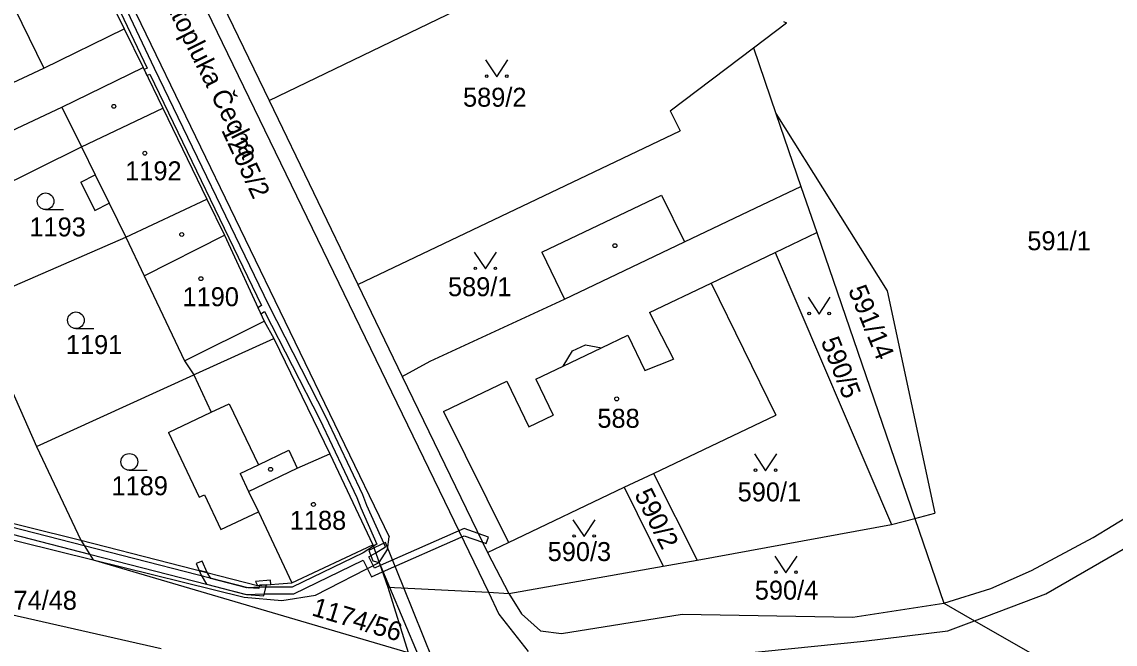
# Model space of a CAD drawing. Extents: x -785744 to -782822, y -1067550 to -1063910.
# Drawn here: x -783747.3 to -783649.3, y -1065742.4 to -1065686.6 of the extents above; entities that cross this region are included whole.
import ezdxf

# ---------------------------------------------------------------- set-up
doc = ezdxf.new("R2010")
doc.units = 0
for name, color, linetype in [('Hranice parcel', 7, 'Continuous'), ('Parcelní čísla', 7, 'Continuous'), ('Pop_ČP_popisy', 7, 'Continuous'), ('Vnitřní kresba', 7, 'Continuous'), ('Věcná břemena k části', 7, 'Continuous'), ('Značky budov', 7, 'Continuous'), ('Značky kultur', 7, 'Continuous')]:
    doc.layers.add(name, color=color, linetype=linetype)

msp = doc.modelspace()

# ---------------------------------------------------------------- linework, layer by layer
at = {"layer": 'Hranice parcel'}
for points in [[(-783733.01, -1065677.36), (-783725.16, -1065693.61)], [(-783742.11, -1065679.11), (-783738.16, -1065687.2)], [(-783725.16, -1065693.61), (-783698.24, -1065680.61)], [(-783749.33, -1065682.61), (-783745.36, -1065690.72)], [(-783679.01, -1065686.52), (-783678.75, -1065686.65)], [(-783738.16, -1065687.2), (-783736.46, -1065690.64)], [(-783681.72, -1065688.9), (-783678.75, -1065686.65)], [(-783689.18, -1065694.55), (-783681.72, -1065688.9)], [(-783681.72, -1065688.9), (-783679.7, -1065694.77)], [(-783757.48, -1065696.37), (-783745.36, -1065690.72)], [(-783743.73, -1065694.2), (-783736.46, -1065690.64)], [(-783736.46, -1065690.64), (-783734.68, -1065694.3)], [(-783748.77, -1065696.57), (-783743.73, -1065694.2)], [(-783734.68, -1065694.3), (-783730.73, -1065702.45)], [(-783725.16, -1065693.61), (-783717.19, -1065710.1)], [(-783689.18, -1065694.55), (-783688.29, -1065696.34)], [(-783679.7, -1065694.77), (-783677.46, -1065701.31)], [(-783679.7, -1065694.77), (-783669.71, -1065710.67)], [(-783717.19, -1065710.1), (-783688.29, -1065696.34)], [(-783749.91, -1065701.69), (-783741.98, -1065697.76)], [(-783741.98, -1065697.76), (-783740.74, -1065700.29)], [(-783742.04, -1065700.93), (-783740.74, -1065700.29)], [(-783742.04, -1065700.93), (-783740.79, -1065703.48)], [(-783681.49, -1065703.23), (-783677.46, -1065701.31)], [(-783677.46, -1065701.31), (-783676.04, -1065705.46)], [(-783700.68, -1065707.2), (-783689.95, -1065702.09)], [(-783689.95, -1065702.09), (-783687.91, -1065706.3)], [(-783740.79, -1065703.48), (-783739.49, -1065702.83)], [(-783739.49, -1065702.83), (-783738, -1065705.88)], [(-783738, -1065705.88), (-783730.73, -1065702.45)], [(-783730.73, -1065702.45), (-783729.16, -1065705.7)], [(-783687.91, -1065706.3), (-783681.49, -1065703.23)], [(-783751.69, -1065711.83), (-783738, -1065705.88)], [(-783738, -1065705.88), (-783736.36, -1065709.33)], [(-783729.16, -1065705.7), (-783725.6, -1065713.41)], [(-783679.78, -1065707.25), (-783676.04, -1065705.46)], [(-783676.04, -1065705.46), (-783667.25, -1065731.09)], [(-783700.68, -1065707.2), (-783698.67, -1065711.43)], [(-783685.51, -1065709.99), (-783679.78, -1065707.25)], [(-783679.78, -1065707.25), (-783669.32, -1065731.64)], [(-783736.36, -1065709.33), (-783732.74, -1065716.96)], [(-783717.19, -1065710.1), (-783713.21, -1065718.36)], [(-783685.51, -1065709.99), (-783679.72, -1065721.83)], [(-783669.71, -1065710.67), (-783665.46, -1065730.63)], [(-783751.69, -1065711.83), (-783746.01, -1065724.63)], [(-783710.7, -1065717), (-783698.67, -1065711.43)], [(-783725.6, -1065713.41), (-783724.74, -1065714.94)], [(-783731.73, -1065718.12), (-783724.74, -1065714.94)], [(-783724.74, -1065714.94), (-783719.72, -1065725.29)], [(-783732.74, -1065716.96), (-783731.92, -1065718.21)], [(-783713.21, -1065718.36), (-783710.7, -1065717)], [(-783746.01, -1065724.63), (-783731.92, -1065718.21)], [(-783731.92, -1065718.21), (-783731.73, -1065718.12)], [(-783731.92, -1065718.21), (-783730.34, -1065721.57)], [(-783713.21, -1065718.36), (-783705.58, -1065734.14)], [(-783734.17, -1065723.39), (-783730.34, -1065721.57)], [(-783690.68, -1065727.05), (-783679.72, -1065721.83)], [(-783734.17, -1065723.39), (-783731.43, -1065729.19)], [(-783746.01, -1065724.63), (-783742.05, -1065733.04)], [(-783772.15, -1065725.58), (-783742.05, -1065733.04)], [(-783719.72, -1065725.29), (-783715.84, -1065733.46)], [(-783693.3, -1065728.29), (-783690.68, -1065727.05)], [(-783690.68, -1065727.05), (-783686.76, -1065734.82)], [(-783703.69, -1065733.24), (-783693.3, -1065728.29)], [(-783693.3, -1065728.29), (-783689.8, -1065735.37)], [(-783731.43, -1065729.19), (-783730.95, -1065728.96)], [(-783730.95, -1065728.96), (-783729.47, -1065732.09)], [(-783729.47, -1065732.09), (-783726.12, -1065730.5)], [(-783726.12, -1065730.5), (-783723.12, -1065736.85)], [(-783667.25, -1065731.09), (-783665.46, -1065730.63)], [(-783651.25, -1065732.81), (-783647.72, -1065730.64)], [(-783686.76, -1065734.82), (-783669.32, -1065731.64)], [(-783669.32, -1065731.64), (-783667.25, -1065731.09)], [(-783667.25, -1065731.09), (-783664.64, -1065738.7)], [(-783742.05, -1065733.04), (-783726.21, -1065737.1)], [(-783742.05, -1065733.04), (-783740.94, -1065734.79)], [(-783723.12, -1065736.85), (-783715.84, -1065733.46)], [(-783715.84, -1065733.46), (-783715.28, -1065735.03)], [(-783705.58, -1065734.14), (-783703.69, -1065733.24)], [(-783656.79, -1065735.77), (-783651.25, -1065732.81)], [(-783774.66, -1065733.72), (-783734.84, -1065742.76)], [(-783705.58, -1065734.14), (-783703.64, -1065737.81)], [(-783740.94, -1065734.79), (-783712.69, -1065743.1)], [(-783715.28, -1065735.03), (-783714.5, -1065737.25)], [(-783703.64, -1065737.81), (-783689.8, -1065735.37)], [(-783689.8, -1065735.37), (-783686.76, -1065734.82)], [(-783660.42, -1065737.37), (-783656.79, -1065735.77)], [(-783726.21, -1065737.1), (-783723.12, -1065736.85)], [(-783714.5, -1065737.25), (-783705.48, -1065737.71)], [(-783714.5, -1065737.25), (-783712.69, -1065743.1)], [(-783664.64, -1065738.7), (-783660.42, -1065737.37)], [(-783705.48, -1065737.71), (-783703.64, -1065737.81)], [(-783703.64, -1065737.81), (-783702.53, -1065739.65)], [(-783672.8, -1065739.94), (-783664.64, -1065738.7)], [(-783664.64, -1065738.7), (-783661.89, -1065740.27)], [(-783702.53, -1065739.65), (-783700.8, -1065741.16)], [(-783698.92, -1065741.42), (-783688.1, -1065739.67)], [(-783688.1, -1065739.67), (-783672.8, -1065739.94)], [(-783661.89, -1065740.27), (-783653.8, -1065744.89)], [(-783700.8, -1065741.16), (-783698.92, -1065741.42)]]:
    msp.add_lwpolyline(points, dxfattribs=at)
at = {"layer": 'Vnitřní kresba'}
for points in [[(-783758.57, -1065641.49), (-783736.66, -1065686.71)], [(-783731.25, -1065684.5), (-783709.43, -1065729.53)], [(-783745.36, -1065690.72), (-783738.16, -1065687.2)], [(-783736.66, -1065686.71), (-783714.39, -1065732.75)], [(-783743.73, -1065694.2), (-783741.98, -1065697.76)], [(-783741.98, -1065697.76), (-783734.68, -1065694.3)], [(-783740.74, -1065700.29), (-783739.49, -1065702.83)], [(-783736.36, -1065709.33), (-783729.16, -1065705.7)], [(-783698.67, -1065711.43), (-783687.91, -1065706.3)], [(-783691.03, -1065712.63), (-783685.51, -1065709.99)], [(-783691.03, -1065712.63), (-783688.9, -1065716.8)], [(-783732.74, -1065716.96), (-783725.6, -1065713.41)], [(-783695.35, -1065715.79), (-783692.99, -1065714.66)], [(-783692.99, -1065714.66), (-783691.47, -1065717.83)], [(-783698.77, -1065717.43), (-783695.35, -1065715.79)], [(-783697.93, -1065716.07), (-783696.79, -1065715.52)], [(-783696.79, -1065715.52), (-783695.35, -1065715.79)], [(-783698.77, -1065717.43), (-783697.93, -1065716.07)], [(-783691.47, -1065717.83), (-783688.9, -1065716.8)], [(-783701.24, -1065718.61), (-783698.77, -1065717.43)], [(-783709.5, -1065721.49), (-783703.83, -1065718.77)], [(-783703.83, -1065718.77), (-783701.86, -1065722.87)], [(-783701.24, -1065718.61), (-783699.69, -1065721.83)], [(-783730.34, -1065721.57), (-783728.73, -1065720.81)], [(-783728.73, -1065720.81), (-783726.12, -1065726.27)], [(-783709.5, -1065721.49), (-783703.69, -1065733.24)], [(-783701.86, -1065722.87), (-783699.69, -1065721.83)], [(-783786.34, -1065723.55), (-783740.94, -1065734.79)], [(-783726.12, -1065726.27), (-783723.39, -1065724.98)], [(-783723.39, -1065724.98), (-783722.63, -1065726.59)], [(-783722.63, -1065726.59), (-783719.72, -1065725.29)], [(-783727.76, -1065727.05), (-783726.12, -1065726.27)], [(-783726.99, -1065728.66), (-783722.63, -1065726.59)], [(-783727.76, -1065727.05), (-783726.99, -1065728.66)], [(-783726.99, -1065728.66), (-783726.12, -1065730.5)], [(-783709.43, -1065729.53), (-783705.48, -1065737.71)], [(-783655.5, -1065737.85), (-783646.44, -1065732.61)], [(-783714.53, -1065733.88), (-783714.39, -1065732.75)], [(-783715.28, -1065735.03), (-783714.53, -1065733.88)], [(-783740.94, -1065734.79), (-783727.38, -1065738.14)], [(-783720.98, -1065737.98), (-783715.28, -1065735.03)], [(-783727.38, -1065738.14), (-783724, -1065738.45)], [(-783724, -1065738.45), (-783720.98, -1065737.98)], [(-783705.48, -1065737.71), (-783704.54, -1065739.67)], [(-783661.89, -1065740.27), (-783655.5, -1065737.85)], [(-783704.54, -1065739.67), (-783701.93, -1065743.01)], [(-783664.28, -1065741.17), (-783661.89, -1065740.27)], [(-783671.81, -1065742.09), (-783664.28, -1065741.17)], [(-783689.5, -1065743.9), (-783671.81, -1065742.09)]]:
    msp.add_lwpolyline(points, dxfattribs=at)
at = {"layer": 'Věcná břemena k části'}
for points in [[(-783735.43, -1065690.73), (-783741.33, -1065678.28)], [(-783741.74, -1065678.82), (-783736.1, -1065690.71)], [(-783736.1, -1065690.71), (-783736.37, -1065690.82)], [(-783736.37, -1065690.82), (-783736.11, -1065691.36)], [(-783736.11, -1065691.36), (-783735.85, -1065691.25)], [(-783735.85, -1065691.25), (-783725.83, -1065711.99)], [(-783725.17, -1065711.97), (-783735.43, -1065690.73)], [(-783725.83, -1065711.99), (-783726.16, -1065712.2), (-783725.91, -1065712.74), (-783725.56, -1065712.53), (-783720.61, -1065722.23)], [(-783720.07, -1065721.97), (-783725.17, -1065711.97)], [(-783720.61, -1065722.23), (-783717.3, -1065729.21), (-783716.94, -1065730.15)], [(-783716.38, -1065729.93), (-783716.74, -1065728.97), (-783720.07, -1065721.97)], [(-783755.29, -1065730.69), (-783741.26, -1065734.28), (-783727.15, -1065737.9), (-783725.63, -1065738.02), (-783725.39, -1065737.03), (-783726.02, -1065737.08), (-783726.09, -1065737.38), (-783727.05, -1065737.3), (-783741.73, -1065733.54), (-783755.15, -1065730.11)], [(-783716.94, -1065730.15), (-783715.48, -1065733.4)], [(-783714.72, -1065733.64), (-783716.38, -1065729.93)], [(-783707.67, -1065732), (-783715.18, -1065735.32)], [(-783714.98, -1065735.89), (-783707.65, -1065732.64)], [(-783706.4, -1065732.45), (-783707.67, -1065732)], [(-783707.65, -1065732.64), (-783706.03, -1065733.21), (-783705.69, -1065733.33), (-783705.49, -1065732.77), (-783706.4, -1065732.45)], [(-783715.48, -1065733.4), (-783715.79, -1065733.59), (-783716.73, -1065734.16)], [(-783716.2, -1065734.54), (-783715.59, -1065734.17), (-783714.72, -1065733.64)], [(-783714.73, -1065733.24), (-783715.74, -1065733.73)], [(-783713.07, -1065737.32), (-783714.73, -1065733.24)], [(-783716.73, -1065734.16), (-783723.09, -1065737.24)], [(-783715.74, -1065733.73), (-783716.2, -1065733.95)], [(-783716.2, -1065733.95), (-783715.86, -1065734.9)], [(-783715.69, -1065735.55), (-783716.2, -1065734.54)], [(-783731.15, -1065734.91), (-783731.7, -1065735.14)], [(-783731.7, -1065735.14), (-783731.44, -1065735.76)], [(-783730.7, -1065735.95), (-783731.15, -1065734.91)], [(-783722.95, -1065737.84), (-783716.73, -1065734.82)], [(-783716.73, -1065734.82), (-783715.97, -1065736.33)], [(-783715.86, -1065734.9), (-783715.28, -1065735.03)], [(-783715.18, -1065735.32), (-783715.69, -1065735.55)], [(-783715.28, -1065735.03), (-783714.35, -1065737.26)], [(-783731.44, -1065735.76), (-783730.7, -1065735.95)], [(-783730.7, -1065735.95), (-783731.44, -1065735.76), (-783731.26, -1065736.19), (-783730.76, -1065736.99)], [(-783730.38, -1065736.47), (-783730.7, -1065735.95)], [(-783727.16, -1065737.31), (-783730.38, -1065736.47)], [(-783715.97, -1065736.33), (-783714.98, -1065735.89)], [(-783730.76, -1065736.99), (-783727.22, -1065737.91)], [(-783725.93, -1065737.26), (-783727.16, -1065737.31)], [(-783725.04, -1065736.63), (-783726.36, -1065736.74)], [(-783726.36, -1065736.74), (-783726.21, -1065737.1)], [(-783726.21, -1065737.1), (-783725.91, -1065737.08)], [(-783725.33, -1065737.25), (-783725.93, -1065737.26)], [(-783725.91, -1065737.08), (-783725.32, -1065737.03)], [(-783723.09, -1065737.24), (-783725.33, -1065737.25)], [(-783725.32, -1065737.03), (-783725.01, -1065737)], [(-783725.01, -1065737), (-783725.04, -1065736.63)], [(-783714.35, -1065737.26), (-783711.8, -1065743.36)], [(-783710.47, -1065743.76), (-783713.07, -1065737.32)], [(-783727.22, -1065737.91), (-783725.64, -1065737.85), (-783722.95, -1065737.84)]]:
    msp.add_lwpolyline(points, dxfattribs=at)
at = {"layer": 'Značky budov'}
for centre in [(-783739.08, -1065694.14), (-783736.3, -1065698.34), (-783732.99, -1065705.63), (-783694.14, -1065706.63), (-783731.27, -1065709.59), (-783693.98, -1065720.37), (-783725.02, -1065726.69), (-783721.18, -1065729.83)]:
    msp.add_circle(centre, 0.175, dxfattribs=at)
at = {"layer": 'Značky kultur'}
for p, q in [((-783705.74, -1065689.98), (-783704.74, -1065691.48)), ((-783704.74, -1065691.48), (-783703.74, -1065689.98)), ((-783745.2, -1065703.4), (-783743.6, -1065703.4)), ((-783706.76, -1065707.22), (-783705.76, -1065708.72)), ((-783705.76, -1065708.72), (-783704.76, -1065707.22)), ((-783676.82, -1065711.26), (-783675.82, -1065712.76)), ((-783675.82, -1065712.76), (-783674.82, -1065711.26)), ((-783742.48, -1065714.07), (-783740.88, -1065714.07)), ((-783681.63, -1065725.31), (-783680.63, -1065726.81)), ((-783680.63, -1065726.81), (-783679.63, -1065725.31)), ((-783737.69, -1065726.77), (-783736.09, -1065726.77)), ((-783697.9, -1065731.21), (-783696.9, -1065732.71)), ((-783696.9, -1065732.71), (-783695.9, -1065731.21)), ((-783679.8, -1065734.46), (-783678.8, -1065735.96)), ((-783678.8, -1065735.96), (-783677.8, -1065734.46))]:
    msp.add_line(p, q, dxfattribs=at)
for centre, radius in [((-783705.64, -1065691.43), 0.112), ((-783703.84, -1065691.43), 0.112), ((-783745.2, -1065702.65), 0.75), ((-783706.66, -1065708.67), 0.112), ((-783704.86, -1065708.67), 0.112), ((-783742.48, -1065713.32), 0.75), ((-783676.72, -1065712.71), 0.112), ((-783674.92, -1065712.71), 0.112), ((-783737.69, -1065726.02), 0.75), ((-783681.53, -1065726.76), 0.112), ((-783679.73, -1065726.76), 0.112), ((-783697.8, -1065732.66), 0.112), ((-783696, -1065732.66), 0.112), ((-783679.7, -1065735.91), 0.112), ((-783677.9, -1065735.91), 0.112)]:
    msp.add_circle(centre, radius, dxfattribs=at)

# ---------------------------------------------------------------- texts
at = {"layer": 'Parcelní čísla'}
for s, p in [('589/2', (-783707.76, -1065694.17)), ('1192', (-783738.06, -1065700.77)), ('1193', (-783746.65, -1065705.8)), ('591/1', (-783657.15, -1065707.04)), ('589/1', (-783709.11, -1065711.16)), ('1190', (-783732.92, -1065712.06)), ('1191', (-783743.38, -1065716.35)), ('588', (-783695.71, -1065722.96)), ('1189', (-783739.29, -1065729.01)), ('590/1', (-783683.13, -1065729.56)), ('1188', (-783723.3, -1065732.11)), ('590/3', (-783700.17, -1065734.91)), ('590/4', (-783681.59, -1065738.37))]:
    msp.add_text(s, height=1.7, dxfattribs=at).set_placement(p)
for s, rotation, p in [('591/14', 292.33017, (-783673.25, -1065710.59)), ('590/5', 291.67893, (-783675.7, -1065715.2)), ('590/2', 296.70381, (-783692.43, -1065728.93)), ('1174/56', 343.16253, (-783721.42, -1065739.76))]:
    msp.add_text(s, height=1.7, rotation=rotation, dxfattribs=at).set_placement(p)
at = {"layer": 'Pop_ČP_popisy'}
for s, rotation, p in [('Svatopluka Čecha', 296.51976, (-783735.73, -1065682.49)), ('1205/2', 294.83613, (-783729.471, -1065696.261))]:
    msp.add_text(s, height=1.7, rotation=rotation, dxfattribs=at).set_placement(p)
msp.add_text('1174/48', height=1.7, dxfattribs=at).set_placement((-783750.608, -1065739.28))

doc.saveas('drawing.dxf')
